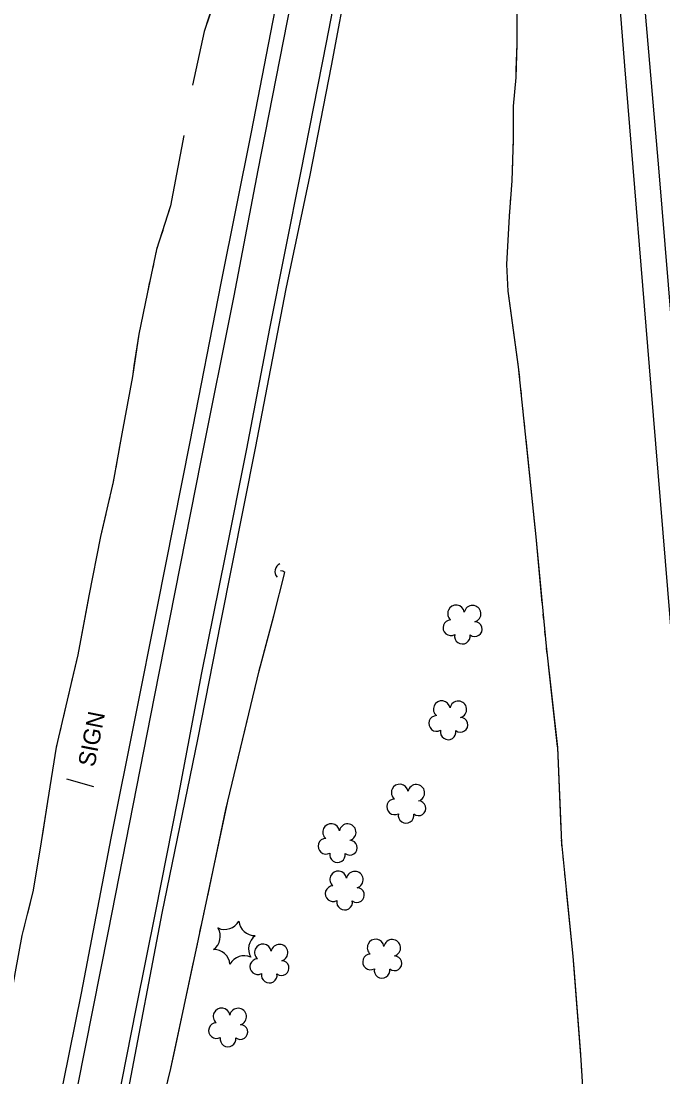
# Model space of a CAD drawing. Extents: x 353423 to 364002, y 127000 to 201942.
# Drawn here: x 361162.9 to 361390.4, y 133586.3 to 133960.8 of the extents above; entities that cross this region are included whole.
import ezdxf

# ---------------------------------------------------------------- set-up
doc = ezdxf.new("R2010")
doc.units = 0
for name, color, linetype in [('E_DTM_SlopeBottom', 7, 'Continuous'), ('E_DTM_SlopeTop', 7, 'Continuous'), ('E_FEN_Generic', 7, 'Continuous'), ('E_LAND_BrushLine', 7, 'Continuous'), ('E_STRUCT_WingWall', 7, 'Continuous')]:
    doc.layers.add(name, color=color, linetype=linetype)

msp = doc.modelspace()

# ---------------------------------------------------------------- linework, layer by layer
at = {"layer": 'E_DTM_SlopeBottom'}
msp.add_arc((361255.89, 133765.53), 2.98, 114.4209, 220.6605, dxfattribs=at)
at = {"layer": 'E_DTM_SlopeTop'}
for points in [[(361161.2, 133511.76), (361164.87, 133521.02), (361167.15, 133530.37), (361175.78, 133573.92), (361184.33, 133616.03), (361194.88, 133670.98), (361203.38, 133713.36), (361211.25, 133753.17), (361222.88, 133811.54), (361233.82, 133867.85), (361244.6, 133921.39), (361254.5, 133972.67), (361264.3, 134021.69), (361273.68, 134072.57), (361285.45, 134133.01), (361294.9, 134181.59), (361300.01, 134213.11), (361305.57, 134250.02), (361310.47, 134288.69), (361314.36, 134329.52), (361317.47, 134371.73), (361319.29, 134413.15), (361320.08, 134455.19)], [(361345.36, 134440.11), (361349.27, 134388.89), (361353.53, 134339.84), (361357.89, 134287.61), (361362.19, 134233.72), (361366.71, 134174.63), (361371.05, 134124.13), (361376.38, 134059.3), (361382.35, 133984.27), (361389.05, 133907.36), (361394.47, 133841.42), (361400.73, 133761.62), (361406, 133696.49), (361411.16, 133633.05), (361415.96, 133570.58), (361422.67, 133493.05), (361427.43, 133429.76), (361429.77, 133389.12)], [(361325.19, 134423.75), (361323.86, 134393.44), (361322.14, 134362.44), (361319.97, 134333.33), (361317.58, 134307.07), (361313.56, 134270.44), (361309.9, 134242.61), (361304.84, 134208.49), (361298.85, 134174.07), (361290.43, 134130.24), (361280.4, 134078.31), (361268.57, 134018.15), (361257.14, 133960.29), (361246.81, 133907.92), (361238.31, 133863.33), (361226.57, 133804.86), (361210.12, 133721.09), (361193.74, 133637.94), (361182.79, 133582.49), (361172.98, 133533.73), (361171.68, 133526.22), (361167.62, 133518.1), (361155.87, 133491.9)], [(361421.48, 133389.18), (361419.1, 133430.74), (361412.64, 133509.42), (361406.04, 133590.04), (361400.13, 133662.68), (361393.88, 133739.04), (361386.32, 133830.92), (361376.98, 133944.9), (361369.24, 134042.61)], [(361167.5, 133380.42), (361165.03, 133386.4), (361163.77, 133391.43), (361163.16, 133398.27), (361163.7, 133406.62), (361166.01, 133418.79), (361173.35, 133456.82), (361181.62, 133498.12), (361190.11, 133541.13), (361197.12, 133576.88), (361203.68, 133610.4), (361210.61, 133645.03), (361218.41, 133684.58), (361226.95, 133729.63), (361235.37, 133771.13), (361242.87, 133809.04), (361251.1, 133851.77), (361262.21, 133907.51), (361271.14, 133953.18), (361279.63, 133997.13)], [(361279.13, 133978.38), (361272.82, 133944.95), (361265.23, 133906.12), (361256.79, 133865.8), (361245.86, 133809.26), (361233.56, 133747.4), (361225.48, 133705.96), (361212.74, 133644.32), (361200.9, 133581.68)]]:
    msp.add_lwpolyline(points, dxfattribs=at)
at = {"layer": 'E_FEN_Generic'}
for centre, radius, start, end in [((361317.1, 133750.65), 2.97, 8.6794, 229.9133), ((361322.95, 133750.56), 2.97, 286.3302, 169.3035), ((361315.26, 133745.6), 2.78, 91.6503, 299.4233), ((361323.74, 133745.1), 2.61, 231.0355, 88.9681), ((361319.35, 133742.62), 2.78, 168.3273, 9.3384), ((361312.05, 133716.71), 2.97, 8.6794, 229.9133), ((361317.9, 133716.63), 2.97, 286.3302, 169.3035), ((361310.22, 133711.66), 2.78, 91.6503, 299.4233), ((361318.69, 133711.16), 2.61, 231.0355, 88.9681), ((361314.31, 133708.68), 2.78, 168.3273, 9.3384), ((361297.15, 133687.12), 2.97, 8.6794, 229.9133), ((361303.01, 133687.03), 2.97, 286.3302, 169.3035), ((361295.32, 133682.07), 2.78, 91.6503, 299.4233), ((361303.8, 133681.57), 2.61, 231.0355, 88.9681), ((361299.41, 133679.08), 2.78, 168.3273, 9.3384), ((361272.82, 133673.15), 2.97, 8.6794, 229.9133), ((361278.67, 133673.07), 2.97, 286.3302, 169.3035), ((361270.98, 133668.1), 2.78, 91.6503, 299.4233), ((361279.46, 133667.6), 2.61, 231.0355, 88.9681), ((361275.07, 133665.12), 2.78, 168.3273, 9.3384), ((361275.33, 133656.31), 2.97, 8.6794, 229.9133), ((361281.18, 133656.23), 2.97, 286.3302, 169.3035), ((361273.49, 133651.26), 2.78, 91.6503, 299.4233), ((361281.97, 133650.76), 2.61, 231.0355, 88.9681), ((361277.58, 133648.28), 2.78, 168.3273, 9.3384), ((361235.08, 133644.31), 5.72, 245.4671, 331.232), ((361245.8, 133642.11), 5.72, 185.4671, 271.232), ((361227.81, 133636.14), 5.72, 305.4671, 31.232), ((361249.24, 133631.72), 5.72, 125.4671, 211.232), ((361248.61, 133630.42), 2.97, 8.6794, 229.9133), ((361254.47, 133630.34), 2.97, 286.3302, 169.3035), ((361288.61, 133632.14), 2.97, 8.6794, 229.9133), ((361294.47, 133632.05), 2.97, 286.3302, 169.3035), ((361231.26, 133625.75), 5.72, 5.4671, 91.232), ((361241.97, 133623.54), 5.72, 65.4671, 151.232), ((361246.78, 133625.37), 2.78, 91.6503, 299.4233), ((361286.78, 133627.08), 2.78, 91.6503, 299.4233), ((361295.26, 133626.59), 2.61, 231.0355, 88.9681), ((361255.26, 133624.87), 2.61, 231.0355, 88.9681), ((361290.87, 133624.1), 2.78, 168.3273, 9.3384), ((361250.87, 133622.39), 2.78, 168.3273, 9.3384), ((361233.98, 133607.75), 2.97, 8.6794, 229.9133), ((361239.83, 133607.66), 2.97, 286.3302, 169.3035), ((361232.15, 133602.7), 2.78, 91.6503, 299.4233), ((361240.62, 133602.2), 2.61, 231.0355, 88.9681), ((361236.24, 133599.72), 2.78, 168.3273, 9.3384)]:
    msp.add_arc(centre, radius, start, end, dxfattribs=at)
at = {"layer": 'E_LAND_BrushLine'}
msp.add_line((361188.65, 133689.14), (361179.09, 133691.95), dxfattribs=at)
at = {"layer": 'E_STRUCT_WingWall'}
for points in [[(361305.07, 134425.59), (361304.78, 134398.17), (361303.67, 134370.47), (361303.15, 134354.86), (361301.61, 134322.66), (361296.54, 134289.26), (361293.96, 134269.86), (361291.13, 134252.57), (361287.2, 134226.88), (361282.34, 134197.4), (361276.89, 134170.16), (361271.02, 134140.06), (361264.06, 134111.71), (361258.7, 134081.16), (361252.82, 134052.26), (361249.35, 134035.03), (361242.5, 134011.67), (361236.7, 133988.27), (361231.89, 133969.41), (361227.76, 133957.02), (361223.62, 133938.04)], [(361338.48, 133943.52), (361338.73, 133952.56), (361338.74, 133962.69), (361338.87, 133972.63)], [(361230.93, 133966.55), (361227.76, 133957.02), (361223.62, 133938.04)], [(361371.71, 133462.96), (361370.6, 133477.9), (361367.1, 133514.99), (361364.06, 133549.79), (361361.49, 133592.36), (361358.63, 133629.16), (361354.56, 133669.33), (361353.15, 133703.14), (361349.12, 133739.04), (361345.47, 133777.8), (361339.3, 133838.18), (361335.59, 133864.98), (361335.1, 133874.49), (361336.05, 133891.61), (361336.97, 133904.11), (361337.5, 133918.99), (361337.53, 133930.55), (361338.41, 133940.77), (361338.73, 133952.56), (361338.74, 133962.69)], [(361337.34, 133914.45), (361337.5, 133918.99), (361337.53, 133930.55), (361338.41, 133940.77), (361338.48, 133943.52)], [(361220.57, 133920.22), (361215.85, 133895.19), (361210.94, 133879.81), (361207.56, 133864.06), (361204.58, 133849.71), (361202.34, 133834.68), (361198.6, 133814.41), (361195.54, 133797.31), (361191.04, 133778), (361186.95, 133756.93), (361182.97, 133736.02), (361180.01, 133723.45), (361175.31, 133703.21), (361172.24, 133684), (361170.06, 133669.72), (361167.22, 133652.52), (361163.18, 133636.46), (361160.83, 133623.55), (361159.03, 133613.44), (361157.47, 133605.81), (361155.61, 133595.81), (361154.77, 133591.88)], [(361220.57, 133920.22), (361215.85, 133895.19), (361214.36, 133890.52)], [(361337.12, 133908.42), (361337.19, 133910.43)], [(361336.84, 133902.4), (361336.97, 133904.11), (361336.98, 133904.41)], [(361336.4, 133896.39), (361336.55, 133898.4)], [(361335.82, 133863.3), (361335.59, 133864.98), (361335.1, 133874.49), (361336.05, 133891.61), (361336.1, 133892.39)], [(361213.09, 133886.53), (361212.45, 133884.53)], [(361211.18, 133880.54), (361210.94, 133879.81), (361210.66, 133878.51)], [(361209.78, 133874.42), (361209.34, 133872.37)], [(361208.46, 133868.28), (361207.56, 133864.06), (361204.58, 133849.71), (361202.9, 133838.45)], [(361339.69, 133834.41), (361339.3, 133838.18), (361335.82, 133863.3)], [(361202.9, 133838.45), (361202.34, 133834.68), (361198.6, 133814.41), (361197.56, 133808.56)], [(361340.3, 133828.41), (361340.1, 133830.41)], [(361340.91, 133822.41), (361340.71, 133824.41)], [(361341.53, 133816.41), (361341.32, 133818.41)], [(361344.89, 133783.42), (361341.93, 133812.41)], [(361196.82, 133804.44), (361196.45, 133802.38)], [(361195.71, 133798.26), (361195.54, 133797.31), (361195.28, 133796.21)], [(361194.33, 133792.13), (361193.86, 133790.09)], [(361192.91, 133786.01), (361191.04, 133778), (361186.95, 133756.93), (361186.83, 133756.26)], [(361347.67, 133754.4), (361345.47, 133777.8), (361344.89, 133783.42)], [(361183.35, 133423.68), (361188.1, 133456.21), (361196.1, 133496.06), (361203.75, 133539.14), (361215.98, 133589.23), (361225.78, 133635.18), (361236.16, 133684.07), (361247.27, 133730.28), (361252.54, 133749.8), (361256.37, 133765.19), (361255.68, 133765.63), (361254.89, 133765.78)], [(361248.83, 133736.06), (361252.54, 133749.8), (361256.37, 133765.19), (361255.68, 133765.63), (361254.89, 133765.78)], [(361186.83, 133756.26), (361182.97, 133736.02), (361180.73, 133726.51)], [(361348.24, 133748.39), (361348.05, 133750.39)], [(361348.8, 133742.39), (361348.61, 133744.39)], [(361349.42, 133736.39), (361349.19, 133738.39)], [(361247.13, 133729.71), (361247.27, 133730.28), (361247.69, 133731.83)], [(361353.12, 133703.42), (361349.86, 133732.39)], [(361245.59, 133723.31), (361246.11, 133725.44)], [(361179.77, 133722.43), (361179.3, 133720.39)], [(361244.05, 133716.91), (361244.57, 133719.04)], [(361178.35, 133716.31), (361177.88, 133714.27)], [(361235.65, 133681.69), (361236.16, 133684.07), (361243.03, 133712.64)], [(361176.93, 133710.19), (361176.46, 133708.15)], [(361175.51, 133704.07), (361175.31, 133703.21), (361172.24, 133684), (361170.73, 133674.08)], [(361354.36, 133674.3), (361353.15, 133703.14), (361353.12, 133703.42)], [(361229.04, 133650.56), (361235.65, 133681.69)], [(361170.73, 133674.08), (361170.06, 133669.72), (361167.22, 133652.52), (361165.14, 133644.25)], [(361354.67, 133668.28), (361354.56, 133669.33), (361354.52, 133670.29)], [(361355.28, 133662.28), (361355.07, 133664.28)], [(361355.88, 133656.28), (361355.68, 133658.28)], [(361359.09, 133623.27), (361358.63, 133629.16), (361356.29, 133652.28)], [(361227.68, 133644.12), (361228.13, 133646.27)], [(361164.12, 133640.19), (361163.61, 133638.16)], [(361226.31, 133637.68), (361226.77, 133639.83)], [(361224.94, 133631.24), (361225.4, 133633.39)], [(361217.38, 133595.82), (361224.02, 133626.95)], [(361361.35, 133594.21), (361359.09, 133623.27)], [(361210.03, 133564.86), (361215.98, 133589.23), (361217.38, 133595.82)], [(361361.74, 133588.19), (361361.62, 133590.2)]]:
    msp.add_lwpolyline(points, dxfattribs=at)

# ---------------------------------------------------------------- texts
at = {"layer": 'E_LAND_BrushLine'}
msp.add_text('SIGN', height=6, rotation=78.8585, dxfattribs=at).set_placement((361188.91, 133695.97))

doc.saveas('drawing.dxf')
